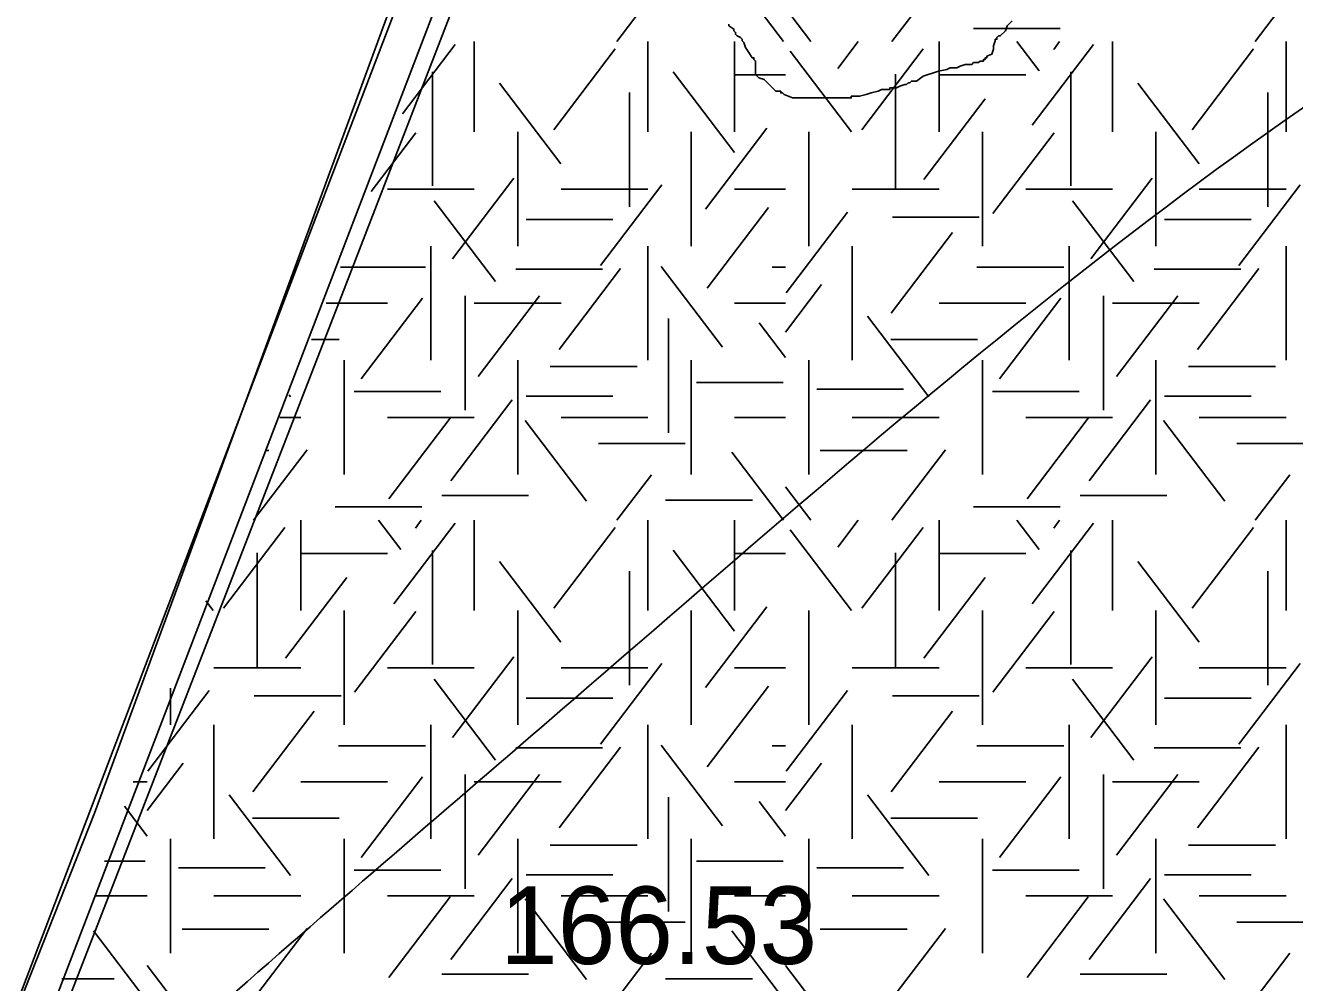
# Model space of a CAD drawing. Extents: x 419101 to 420177, y 4451541 to 4452254.
# Drawn here: x 419832.5 to 419852.14, y 4451573.95 to 4451588.77 of the extents above; entities that cross this region are included whole.
import ezdxf

# ---------------------------------------------------------------- set-up
doc = ezdxf.new("R2010")
doc.units = 0
for name, color, linetype in [('2_KADASTRO', 7, 'Continuous'), ('3_HALİHAZIR', 7, 'Continuous'), ('Level 27', 7, 'Continuous'), ('Level 3', 7, 'Continuous'), ('Level 41', 7, 'Continuous')]:
    doc.layers.add(name, color=color, linetype=linetype)

msp = doc.modelspace()

# ---------------------------------------------------------------- linework, layer by layer
at = {"layer": '2_KADASTRO'}
msp.add_lwpolyline([(419820.264, 4451544.16), (419824.813, 4451554.446), (419833.565, 4451576.576), (419844.774, 4451607.102), (419842.324, 4451608.225), (419840.963, 4451614.622), (419846.138, 4451628.013), (419847.053, 4451634.549), (419851.843, 4451647.558), (419857.463, 4451659.852), (419863.066, 4451672.719), (419864.62, 4451681.733)], dxfattribs=at)
at = {"layer": '3_HALİHAZIR'}
for points in [[(419858.657, 4451653.339), (419856.858, 4451647.217), (419852.994, 4451634.388), (419849.594, 4451622.437), (419845.502, 4451609.533), (419841.448, 4451597.45), (419836.927, 4451585.623), (419832.371, 4451573.643), (419827.96, 4451562.638), (419822.259, 4451547.394), (419821.043, 4451544.152)], [(419829.301, 4451563.74), (419837.458, 4451584.756), (419842.995, 4451599.096)]]:
    msp.add_lwpolyline(points, dxfattribs=at)
for points in [[(419830.585, 4451569.182), (419835.774, 4451573.831), (419840.974, 4451578.331), (419857.814, 4451590.841), (419892.084, 4451597.601), (419927.345, 4451605.321), (419938.763, 4451608.51), (419942.048, 4451608.213)], [(419823.158, 4451549.789), (419823.164, 4451549.79), (419829.854, 4451552.83), (419838.324, 4451557.73), (419864.054, 4451568.471), (419874.464, 4451571.841), (419888.954, 4451576.141), (419895.924, 4451578.691), (419906.074, 4451583.863), (419936.516, 4451595.874), (419942.649, 4451595.582)]]:
    msp.add_spline(points, degree=3, dxfattribs=at)
at = {"layer": 'Level 27'}
msp.add_lwpolyline([(419821.645, 4451544.146), (419841.853, 4451596.911), (419841.086, 4451597.205), (419843.589, 4451603.724), (419844.35, 4451603.432)], dxfattribs=at)
at = {"layer": 'Level 3'}
for points in [[(419844.396, 4451587.648), (419844.37, 4451587.648), (419844.24, 4451587.7), (419844.214, 4451587.726), (419844.188, 4451587.726), (419844.188, 4451587.752), (419844.11, 4451587.752), (419844.058, 4451587.804), (419843.981, 4451587.882), (419843.929, 4451587.934), (419843.851, 4451587.96), (419843.825, 4451587.986), (419843.799, 4451588.012), (419843.799, 4451588.038), (419843.799, 4451588.116), (419843.799, 4451588.194), (419843.799, 4451588.219), (419843.773, 4451588.245), (419843.773, 4451588.271), (419843.747, 4451588.271), (419843.695, 4451588.349), (419843.643, 4451588.427), (419843.617, 4451588.505), (419843.591, 4451588.531), (419843.591, 4451588.557), (419843.565, 4451588.583), (419843.514, 4451588.609), (419843.488, 4451588.635), (419843.488, 4451588.661), (419843.462, 4451588.687), (419843.462, 4451588.713), (419843.384, 4451588.765), (419843.384, 4451588.791)], [(419847.768, 4451588.843), (419847.69, 4451588.765), (419847.664, 4451588.687), (419847.586, 4451588.609), (419847.56, 4451588.609), (419847.534, 4451588.583), (419847.534, 4451588.557), (419847.508, 4451588.557), (419847.508, 4451588.531), (419847.483, 4451588.453), (419847.483, 4451588.401), (419847.457, 4451588.323), (419847.379, 4451588.297), (419847.379, 4451588.271), (419847.353, 4451588.271), (419847.353, 4451588.245), (419847.327, 4451588.245), (419847.327, 4451588.219), (419847.301, 4451588.219), (419847.275, 4451588.219), (419847.249, 4451588.194), (419847.223, 4451588.194), (419847.197, 4451588.194), (419847.171, 4451588.194), (419847.145, 4451588.168), (419847.119, 4451588.168), (419847.093, 4451588.168), (419847.067, 4451588.168), (419847.042, 4451588.168), (419846.964, 4451588.142), (419846.912, 4451588.116), (419846.834, 4451588.116), (419846.808, 4451588.116), (419846.756, 4451588.09), (419846.627, 4451588.064), (419846.393, 4451587.986), (419846.289, 4451587.908), (419846.211, 4451587.908), (419846.186, 4451587.882), (419846.16, 4451587.882), (419846.134, 4451587.856), (419846.108, 4451587.856), (419846.03, 4451587.83), (419845.978, 4451587.804), (419845.952, 4451587.804), (419845.926, 4451587.804), (419845.9, 4451587.804), (419845.874, 4451587.804), (419845.874, 4451587.778), (419845.848, 4451587.778), (419845.822, 4451587.778), (419845.745, 4451587.778), (419845.693, 4451587.752), (419845.589, 4451587.726), (419845.511, 4451587.7), (419845.407, 4451587.674), (419845.355, 4451587.674), (419845.329, 4451587.674), (419845.304, 4451587.674), (419845.278, 4451587.674), (419845.278, 4451587.648), (419845.252, 4451587.648), (419845.226, 4451587.648), (419845.2, 4451587.648), (419845.174, 4451587.648), (419845.148, 4451587.648), (419845.122, 4451587.648), (419845.096, 4451587.648), (419845.07, 4451587.648), (419845.044, 4451587.648), (419844.966, 4451587.648), (419844.914, 4451587.648), (419844.837, 4451587.648), (419844.785, 4451587.648), (419844.759, 4451587.648), (419844.733, 4451587.648), (419844.681, 4451587.648), (419844.603, 4451587.648), (419844.577, 4451587.648), (419844.525, 4451587.648), (419844.499, 4451587.648), (419844.447, 4451587.648), (419844.422, 4451587.648), (419844.396, 4451587.648)]]:
    msp.add_lwpolyline(points, dxfattribs=at)
at = {"layer": 'Level 41'}
for p, q in [((419844.232, 4451588.519), (419843.43, 4451589.575)), ((419845.908, 4451588.519), (419846.737, 4451589.61)), ((419841.649, 4451588.519), (419842.186, 4451589.225)), ((419851.528, 4451588.519), (419852.065, 4451589.225)), ((419844.655, 4451588.519), (419844.261, 4451589.037)), ((419847.17, 4451588.725), (419848.513, 4451588.725)), ((419839.444, 4451588.519), (419839.444, 4451587.121)), ((419842.13, 4451588.519), (419842.13, 4451587.121)), ((419843.473, 4451588.519), (419843.473, 4451587.121)), ((419843.473, 4451588.519), (419843.473, 4451587.121)), ((419845.071, 4451588.102), (419845.388, 4451588.519)), ((419846.637, 4451588.519), (419846.637, 4451587.121)), ((419848.186, 4451588.067), (419847.842, 4451588.519)), ((419848.412, 4451588.399), (419848.503, 4451588.519)), ((419849.323, 4451588.519), (419849.323, 4451587.121)), ((419852.009, 4451588.519), (419852.009, 4451587.121)), ((419838.333, 4451587.4), (419839.15, 4451588.475)), ((419840.677, 4451587.156), (419841.626, 4451588.406)), ((419845.282, 4451587.121), (419844.333, 4451588.371)), ((419845.442, 4451587.156), (419846.391, 4451588.406)), ((419848.079, 4451587.225), (419849.029, 4451588.475)), ((419850.556, 4451587.156), (419851.505, 4451588.406)), ((419838.8, 4451588.052), (419838.8, 4451586.285)), ((419843.474, 4451586.805), (419842.525, 4451588.054)), ((419843.473, 4451588.005), (419844.261, 4451588.005)), ((419845.962, 4451588.017), (419845.962, 4451586.25)), ((419846.637, 4451588.005), (419847.98, 4451588.005)), ((419848.679, 4451588.052), (419848.679, 4451586.285)), ((419840.784, 4451586.63), (419839.835, 4451587.879)), ((419841.848, 4451587.731), (419841.848, 4451585.964)), ((419850.663, 4451586.63), (419849.714, 4451587.879)), ((419851.727, 4451587.731), (419851.727, 4451585.964)), ((419846.402, 4451586.384), (419847.351, 4451587.634)), ((419837.849, 4451586.201), (419838.538, 4451587.109)), ((419840.116, 4451587.121), (419840.116, 4451585.354)), ((419842.802, 4451587.121), (419842.802, 4451585.354)), ((419842.802, 4451587.121), (419842.802, 4451585.354)), ((419843.022, 4451585.928), (419843.971, 4451587.178)), ((419844.623, 4451585.354), (419844.623, 4451587.121)), ((419847.309, 4451587.121), (419847.309, 4451585.354)), ((419847.468, 4451585.859), (419848.417, 4451587.109)), ((419849.995, 4451587.121), (419849.995, 4451585.354)), ((419839.106, 4451585.158), (419840.057, 4451586.407)), ((419848.985, 4451585.158), (419849.936, 4451586.407)), ((419838.101, 4451586.237), (419839.444, 4451586.237)), ((419840.787, 4451586.237), (419842.13, 4451586.237)), ((419841.397, 4451585.053), (419842.346, 4451586.303)), ((419843.473, 4451586.237), (419844.261, 4451586.237)), ((419845.294, 4451586.237), (419846.637, 4451586.237)), ((419847.98, 4451586.237), (419849.323, 4451586.237)), ((419850.666, 4451586.237), (419852.009, 4451586.237)), ((419851.276, 4451585.053), (419852.225, 4451586.303)), ((419839.772, 4451584.808), (419838.822, 4451586.057)), ((419843.048, 4451584.702), (419843.998, 4451585.951)), ((419849.651, 4451584.808), (419848.701, 4451586.057)), ((419840.247, 4451585.767), (419841.59, 4451585.767)), ((419844.271, 4451584.633), (419845.22, 4451585.882)), ((419845.918, 4451585.803), (419847.261, 4451585.803)), ((419850.126, 4451585.767), (419851.469, 4451585.767)), ((419845.896, 4451584.316), (419846.845, 4451585.566)), ((419838.773, 4451585.354), (419838.773, 4451583.587)), ((419842.13, 4451585.354), (419842.13, 4451583.587)), ((419845.294, 4451585.354), (419845.294, 4451583.587)), ((419848.652, 4451585.354), (419848.652, 4451583.587)), ((419852.009, 4451585.354), (419852.009, 4451583.587)), ((419837.376, 4451585.03), (419838.688, 4451585.03)), ((419840.087, 4451584.997), (419841.43, 4451584.997)), ((419840.757, 4451583.756), (419841.707, 4451585.006)), ((419843.287, 4451583.79), (419842.338, 4451585.039)), ((419844.057, 4451585.03), (419844.261, 4451585.03)), ((419847.224, 4451585.03), (419848.567, 4451585.03)), ((419849.966, 4451584.997), (419851.309, 4451584.997)), ((419850.636, 4451583.756), (419851.586, 4451585.006)), ((419844.261, 4451584.024), (419844.82, 4451584.76)), ((419839.305, 4451584.582), (419839.305, 4451582.814)), ((419839.505, 4451583.336), (419840.454, 4451584.585)), ((419849.184, 4451584.582), (419849.184, 4451582.814)), ((419849.384, 4451583.336), (419850.333, 4451584.585)), ((419837.15, 4451584.47), (419838.101, 4451584.47)), ((419837.694, 4451583.3), (419838.644, 4451584.55)), ((419839.444, 4451584.47), (419840.787, 4451584.47)), ((419843.473, 4451584.47), (419844.261, 4451584.47)), ((419846.637, 4451584.47), (419847.98, 4451584.47)), ((419847.573, 4451583.3), (419848.523, 4451584.55)), ((419849.323, 4451584.47), (419850.666, 4451584.47)), ((419842.448, 4451584.232), (419842.448, 4451582.464)), ((419844.261, 4451583.63), (419843.855, 4451584.164)), ((419846.481, 4451583.019), (419845.532, 4451584.269)), ((419836.924, 4451583.91), (419837.355, 4451583.91)), ((419845.891, 4451583.91), (419847.234, 4451583.91)), ((419837.43, 4451581.819), (419837.43, 4451583.587)), ((419840.116, 4451581.819), (419840.116, 4451583.587)), ((419842.802, 4451581.819), (419842.802, 4451583.587)), ((419844.623, 4451581.819), (419844.623, 4451583.587)), ((419847.309, 4451581.819), (419847.309, 4451583.587)), ((419849.995, 4451581.819), (419849.995, 4451583.587)), ((419840.621, 4451583.489), (419841.964, 4451583.489)), ((419850.5, 4451583.489), (419851.843, 4451583.489)), ((419842.884, 4451583.244), (419844.227, 4451583.244)), ((419836.602, 4451583.019), (419836.577, 4451583.052)), ((419837.584, 4451583.104), (419838.927, 4451583.104)), ((419840.247, 4451583.033), (419841.59, 4451583.033)), ((419844.746, 4451583.138), (419846.089, 4451583.138)), ((419847.463, 4451583.104), (419848.806, 4451583.104)), ((419850.126, 4451583.033), (419851.469, 4451583.033)), ((419839.08, 4451581.722), (419840.029, 4451582.972)), ((419848.959, 4451581.722), (419849.908, 4451582.972)), ((419836.436, 4451582.703), (419836.758, 4451582.703)), ((419838.101, 4451582.703), (419839.444, 4451582.703)), ((419838.12, 4451581.443), (419839.069, 4451582.692)), ((419841.183, 4451581.408), (419840.233, 4451582.657)), ((419840.787, 4451582.703), (419842.13, 4451582.703)), ((419843.473, 4451582.703), (419844.261, 4451582.703)), ((419845.294, 4451582.703), (419846.637, 4451582.703)), ((419847.98, 4451582.703), (419849.323, 4451582.703)), ((419847.999, 4451581.443), (419848.948, 4451582.692)), ((419851.062, 4451581.408), (419850.112, 4451582.657)), ((419850.666, 4451582.703), (419852.009, 4451582.703)), ((419836.029, 4451581.11), (419836.858, 4451582.201)), ((419841.366, 4451582.296), (419842.709, 4451582.296)), ((419845.908, 4451581.11), (419846.737, 4451582.201)), ((419851.245, 4451582.296), (419852.588, 4451582.296)), ((419836.23, 4451582.192), (419836.263, 4451582.192)), ((419844.232, 4451581.11), (419843.43, 4451582.166)), ((419844.8, 4451582.192), (419846.142, 4451582.192)), ((419841.649, 4451581.11), (419842.186, 4451581.816)), ((419851.528, 4451581.11), (419852.065, 4451581.816)), ((419844.655, 4451581.11), (419844.261, 4451581.628)), ((419838.943, 4451581.491), (419840.286, 4451581.491)), ((419842.405, 4451581.422), (419843.748, 4451581.422)), ((419848.822, 4451581.491), (419850.165, 4451581.491)), ((419837.291, 4451581.316), (419838.634, 4451581.316)), ((419847.17, 4451581.316), (419848.513, 4451581.316)), ((419836.758, 4451581.11), (419836.758, 4451579.712)), ((419838.307, 4451580.658), (419837.963, 4451581.11)), ((419838.2, 4451579.816), (419839.15, 4451581.066)), ((419838.533, 4451580.99), (419838.624, 4451581.11)), ((419839.444, 4451581.11), (419839.444, 4451579.712)), ((419842.13, 4451581.11), (419842.13, 4451579.712)), ((419843.473, 4451581.11), (419843.473, 4451579.712)), ((419843.473, 4451581.11), (419843.473, 4451579.712)), ((419845.071, 4451580.693), (419845.388, 4451581.11)), ((419846.637, 4451581.11), (419846.637, 4451579.712)), ((419848.186, 4451580.658), (419847.842, 4451581.11)), ((419848.079, 4451579.816), (419849.029, 4451581.066)), ((419848.412, 4451580.99), (419848.503, 4451581.11)), ((419849.323, 4451581.11), (419849.323, 4451579.712)), ((419852.009, 4451581.11), (419852.009, 4451579.712)), ((419835.563, 4451579.747), (419836.512, 4451580.997)), ((419840.677, 4451579.747), (419841.626, 4451580.997)), ((419845.282, 4451579.712), (419844.333, 4451580.962)), ((419845.442, 4451579.747), (419846.391, 4451580.997)), ((419850.556, 4451579.747), (419851.505, 4451580.997)), ((419838.8, 4451580.643), (419838.8, 4451578.876)), ((419843.474, 4451579.396), (419842.525, 4451580.645)), ((419848.679, 4451580.643), (419848.679, 4451578.876)), ((419836.083, 4451580.608), (419836.083, 4451578.841)), ((419836.758, 4451580.596), (419838.101, 4451580.596)), ((419840.784, 4451579.221), (419839.835, 4451580.47)), ((419843.473, 4451580.596), (419844.261, 4451580.596)), ((419845.962, 4451580.608), (419845.962, 4451578.841)), ((419846.637, 4451580.596), (419847.98, 4451580.596)), ((419850.663, 4451579.221), (419849.714, 4451580.47)), ((419841.848, 4451580.322), (419841.848, 4451578.555)), ((419851.727, 4451580.322), (419851.727, 4451578.555)), ((419836.523, 4451578.975), (419837.472, 4451580.225)), ((419846.402, 4451578.975), (419847.351, 4451580.225)), ((419835.403, 4451579.712), (419835.289, 4451579.862)), ((419837.43, 4451579.712), (419837.43, 4451577.945)), ((419837.589, 4451578.45), (419838.538, 4451579.7)), ((419840.116, 4451579.712), (419840.116, 4451577.945)), ((419842.802, 4451579.712), (419842.802, 4451577.945)), ((419842.802, 4451579.712), (419842.802, 4451577.945)), ((419843.022, 4451578.519), (419843.971, 4451579.769)), ((419844.623, 4451577.945), (419844.623, 4451579.712)), ((419847.309, 4451579.712), (419847.309, 4451577.945)), ((419847.468, 4451578.45), (419848.417, 4451579.7)), ((419849.995, 4451579.712), (419849.995, 4451577.945)), ((419839.106, 4451577.749), (419840.057, 4451578.998)), ((419841.397, 4451577.644), (419842.346, 4451578.894)), ((419848.985, 4451577.749), (419849.936, 4451578.998)), ((419851.276, 4451577.644), (419852.225, 4451578.894)), ((419835.415, 4451578.828), (419836.758, 4451578.828)), ((419838.101, 4451578.828), (419839.444, 4451578.828)), ((419840.787, 4451578.828), (419842.13, 4451578.828)), ((419843.473, 4451578.828), (419844.261, 4451578.828)), ((419845.294, 4451578.828), (419846.637, 4451578.828)), ((419847.98, 4451578.828), (419849.323, 4451578.828)), ((419850.666, 4451578.828), (419852.009, 4451578.828)), ((419834.392, 4451577.224), (419835.341, 4451578.473)), ((419834.744, 4451577.945), (419834.744, 4451578.513)), ((419839.772, 4451577.399), (419838.822, 4451578.648)), ((419843.048, 4451577.293), (419843.998, 4451578.542)), ((419844.271, 4451577.224), (419845.22, 4451578.473)), ((419849.651, 4451577.399), (419848.701, 4451578.648)), ((419836.039, 4451578.394), (419837.382, 4451578.394)), ((419840.247, 4451578.358), (419841.59, 4451578.358)), ((419845.918, 4451578.394), (419847.261, 4451578.394)), ((419850.126, 4451578.358), (419851.469, 4451578.358)), ((419836.017, 4451576.907), (419836.966, 4451578.157)), ((419845.896, 4451576.907), (419846.845, 4451578.157)), ((419835.415, 4451577.945), (419835.415, 4451576.178)), ((419838.773, 4451577.945), (419838.773, 4451576.178)), ((419842.13, 4451577.945), (419842.13, 4451576.178)), ((419845.294, 4451577.945), (419845.294, 4451576.178)), ((419848.652, 4451577.945), (419848.652, 4451576.178)), ((419852.009, 4451577.945), (419852.009, 4451576.178)), ((419837.345, 4451577.621), (419838.688, 4451577.621)), ((419840.087, 4451577.588), (419841.43, 4451577.588)), ((419840.757, 4451576.347), (419841.707, 4451577.597)), ((419843.287, 4451576.381), (419842.338, 4451577.63)), ((419844.057, 4451577.621), (419844.261, 4451577.621)), ((419847.224, 4451577.621), (419848.567, 4451577.621)), ((419849.966, 4451577.588), (419851.309, 4451577.588)), ((419850.636, 4451576.347), (419851.586, 4451577.597)), ((419834.382, 4451576.615), (419834.941, 4451577.351)), ((419844.261, 4451576.615), (419844.82, 4451577.351)), ((419837.694, 4451575.891), (419838.644, 4451577.141)), ((419839.305, 4451577.173), (419839.305, 4451575.405)), ((419839.505, 4451575.927), (419840.454, 4451577.176)), ((419847.573, 4451575.891), (419848.523, 4451577.141)), ((419849.184, 4451577.173), (419849.184, 4451575.405)), ((419849.384, 4451575.927), (419850.333, 4451577.176)), ((419834.165, 4451577.061), (419834.382, 4451577.061)), ((419836.758, 4451577.061), (419838.101, 4451577.061)), ((419839.444, 4451577.061), (419840.787, 4451577.061)), ((419843.473, 4451577.061), (419844.261, 4451577.061)), ((419846.637, 4451577.061), (419847.98, 4451577.061)), ((419849.323, 4451577.061), (419850.666, 4451577.061)), ((419836.602, 4451575.61), (419835.653, 4451576.86)), ((419842.448, 4451576.823), (419842.448, 4451575.055)), ((419844.261, 4451576.221), (419843.855, 4451576.755)), ((419846.481, 4451575.61), (419845.532, 4451576.86)), ((419834.382, 4451576.221), (419834.029, 4451576.685)), ((419836.012, 4451576.501), (419837.355, 4451576.501)), ((419845.891, 4451576.501), (419847.234, 4451576.501)), ((419834.744, 4451574.41), (419834.744, 4451576.178)), ((419837.43, 4451574.41), (419837.43, 4451576.178)), ((419840.116, 4451574.41), (419840.116, 4451576.178)), ((419842.802, 4451574.41), (419842.802, 4451576.178)), ((419844.623, 4451574.41), (419844.623, 4451576.178)), ((419847.309, 4451574.41), (419847.309, 4451576.178)), ((419849.995, 4451574.41), (419849.995, 4451576.178)), ((419840.621, 4451576.08), (419841.964, 4451576.08)), ((419850.5, 4451576.08), (419851.843, 4451576.08)), ((419833.721, 4451575.835), (419834.348, 4451575.835)), ((419834.867, 4451575.729), (419836.21, 4451575.729)), ((419842.884, 4451575.835), (419844.227, 4451575.835)), ((419844.746, 4451575.729), (419846.089, 4451575.729)), ((419837.584, 4451575.695), (419838.927, 4451575.695)), ((419839.08, 4451574.313), (419840.029, 4451575.563)), ((419840.247, 4451575.624), (419841.59, 4451575.624)), ((419847.463, 4451575.695), (419848.806, 4451575.695)), ((419848.959, 4451574.313), (419849.908, 4451575.563)), ((419850.126, 4451575.624), (419851.469, 4451575.624)), ((419833.594, 4451575.294), (419834.382, 4451575.294)), ((419835.415, 4451575.294), (419836.758, 4451575.294)), ((419838.101, 4451575.294), (419839.444, 4451575.294)), ((419838.12, 4451574.034), (419839.069, 4451575.283)), ((419841.183, 4451573.999), (419840.233, 4451575.248)), ((419840.787, 4451575.294), (419842.13, 4451575.294)), ((419843.473, 4451575.294), (419844.261, 4451575.294)), ((419845.294, 4451575.294), (419846.637, 4451575.294)), ((419847.98, 4451575.294), (419849.323, 4451575.294)), ((419847.999, 4451574.034), (419848.948, 4451575.283)), ((419851.062, 4451573.999), (419850.112, 4451575.248)), ((419850.666, 4451575.294), (419852.009, 4451575.294)), ((419834.353, 4451573.701), (419833.551, 4451574.757)), ((419834.921, 4451574.783), (419836.263, 4451574.783)), ((419836.029, 4451573.701), (419836.858, 4451574.792)), ((419841.366, 4451574.887), (419842.709, 4451574.887)), ((419844.232, 4451573.701), (419843.43, 4451574.757)), ((419844.8, 4451574.783), (419846.142, 4451574.783)), ((419845.908, 4451573.701), (419846.737, 4451574.792)), ((419851.245, 4451574.887), (419852.588, 4451574.887)), ((419841.649, 4451573.701), (419842.186, 4451574.407)), ((419851.528, 4451573.701), (419852.065, 4451574.407)), ((419834.776, 4451573.701), (419834.382, 4451574.219)), ((419844.655, 4451573.701), (419844.261, 4451574.219)), ((419833.062, 4451574.013), (419833.869, 4451574.013)), ((419838.943, 4451574.082), (419840.286, 4451574.082)), ((419842.405, 4451574.013), (419843.748, 4451574.013)), ((419848.822, 4451574.082), (419850.165, 4451574.082))]:
    msp.add_line(p, q, dxfattribs=at)

# ---------------------------------------------------------------- texts
at = {"layer": '3_HALİHAZIR'}
msp.add_text('166.53 ', height=1.2, rotation=0.002, dxfattribs=at).set_placement((419839.843, 4451574.241))

doc.saveas('drawing.dxf')
